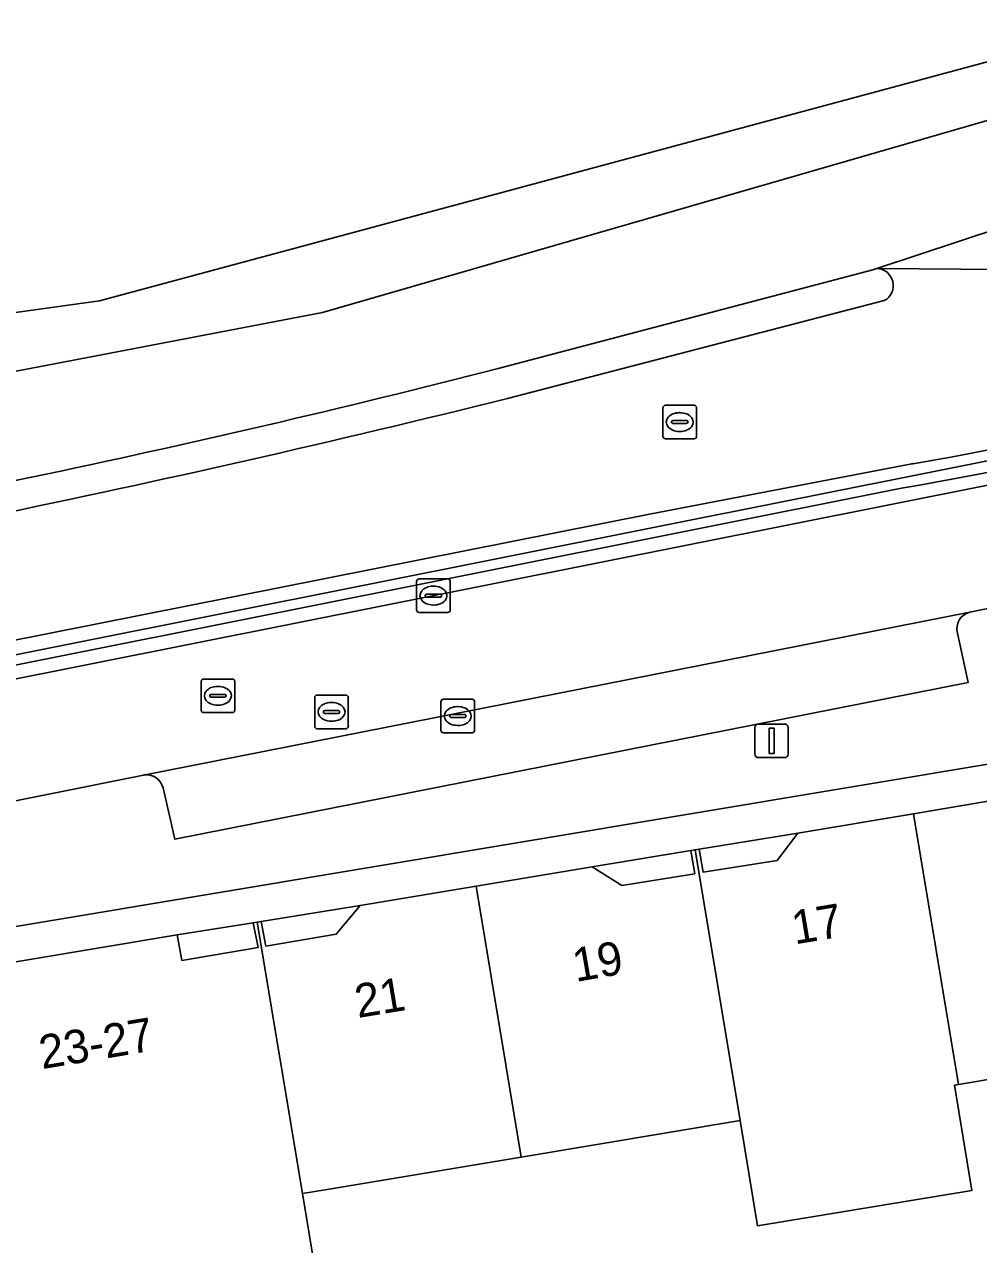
# Model space of a CAD drawing. Extents: x 161692 to 162379, y 380760 to 381678.
# Drawn here: x 162211.85 to 162240.27, y 381597.87 to 381634.22 of the extents above; entities that cross this region are included whole.
import ezdxf

# ---------------------------------------------------------------- set-up
doc = ezdxf.new("R2010")
doc.units = 0
for name, color, linetype in [('IMGEO_Berm_gesloten', 7, 'Continuous'), ('IMGEO_Berm_groen', 7, 'Continuous'), ('IMGEO_Erf', 7, 'Continuous'), ('IMGEO_Groenvoorziening', 7, 'Continuous'), ('IMGEO_Haag', 7, 'Continuous'), ('IMGEO_Hek', 7, 'Continuous'), ('IMGEO_Kolk', 7, 'Continuous'), ('IMGEO_Lichtmast', 7, 'Continuous'), ('IMGEO_Pand', 7, 'Continuous'), ('IMGEO_Pand_nummerreeks', 7, 'Continuous'), ('IMGEO_Pand_overbouw', 7, 'Continuous'), ('IMGEO_Parkeervlak_open', 7, 'Continuous'), ('IMGEO_Rijbaan_lokaal_open', 7, 'Continuous'), ('IMGEO_Rijbaan_regionaal_gesloten', 7, 'Continuous'), ('IMGEO_Rioolput', 7, 'Continuous'), ('IMGEO_Voetpad_open', 7, 'Continuous')]:
    doc.layers.add(name, color=color, linetype=linetype)

msp = doc.modelspace()

# ---------------------------------------------------------------- linework, layer by layer
at = {"layer": 'IMGEO_Berm_gesloten'}
for points in [[(162237.238, 381626.952), (162237.117, 381626.912), (162225.963, 381623.968)], [(162226.241, 381623.079), (162237.463, 381625.993)]]:
    msp.add_lwpolyline(points, dxfattribs=at)
for centre, radius, start, end in [((162237.219, 381626.442), 0.511, 298.5456, 87.8621), ((162143.782, 381945.462), 331.832, 279.40915, 284.33901), ((162134.098, 381992.923), 381.15, 281.60422, 283.98991)]:
    msp.add_arc(centre, radius, start, end, dxfattribs=at)
at = {"layer": 'IMGEO_Berm_groen'}
for points in [[(162247.287, 381626.871), (162237.238, 381626.952)], [(162237.463, 381625.993), (162226.241, 381623.079)], [(162198.849, 381613.356), (162230.464, 381619.633), (162238.282, 381621.129), (162238.314, 381621.135)], [(162204.921, 381613.395), (162243.589, 381621.102)], [(162238.03, 381620.414), (162206.089, 381614.04)]]:
    msp.add_lwpolyline(points, dxfattribs=at)
for centre, radius, start, end in [((162237.219, 381626.442), 0.511, 298.5456, 87.8621), ((162219.856, 381729.59), 110.015, 279.65882, 289.20178), ((162218.579, 381733.1), 114.352, 279.79363, 287.61611), ((162134.098, 381992.923), 381.15, 281.60422, 283.98991)]:
    msp.add_arc(centre, radius, start, end, dxfattribs=at)
at = {"layer": 'IMGEO_Erf'}
for points in [[(162250.773, 381613.887), (162207.486, 381606.661), (162207.829, 381604.479), (162170.605, 381601.901)], [(162209.624, 381605.964), (162216.398, 381607.097), (162216.541, 381606.339), (162218.807, 381606.724), (162218.667, 381607.455), (162218.782, 381607.477), (162218.898, 381607.5), (162219.044, 381606.765), (162221.136, 381607.115), (162221.846, 381607.977), (162225.304, 381608.551), (162228.763, 381609.125), (162229.648, 381608.57), (162231.821, 381608.92), (162231.701, 381609.613), (162231.827, 381609.634), (162231.953, 381609.654), (162232.064, 381608.966), (162234.268, 381609.315), (162234.885, 381610.124), (162238.332, 381610.707), (162241.779, 381611.291)], [(162246.175, 381603.732), (162239.676, 381602.64), (162239.553, 381602.62), (162240.071, 381599.485), (162233.689, 381598.431), (162233.171, 381601.566), (162226.649, 381600.48), (162220.864, 381599.517), (162220.129, 381599.395), (162220.95, 381594.468), (162211.792, 381592.924), (162211.38, 381595.435), (162204.25, 381594.935), (162197.682, 381594.474), (162191.076, 381594.01), (162184.498, 381593.548)]]:
    msp.add_lwpolyline(points, dxfattribs=at)
at = {"layer": 'IMGEO_Groenvoorziening'}
for points in [[(162238.314, 381621.135), (162238.282, 381621.129), (162230.464, 381619.633), (162198.849, 381613.356)], [(162206.089, 381614.04), (162238.03, 381620.414)]]:
    msp.add_lwpolyline(points, dxfattribs=at)
for centre, radius, start, end in [((162219.856, 381729.59), 110.015, 279.65882, 289.20178), ((162218.579, 381733.1), 114.352, 279.79363, 287.61611)]:
    msp.add_arc(centre, radius, start, end, dxfattribs=at)
at = {"layer": 'IMGEO_Haag'}
for points in [[(162238.314, 381621.135), (162238.282, 381621.129), (162230.464, 381619.633), (162198.849, 381613.356)], [(162206.089, 381614.04), (162238.03, 381620.414)]]:
    msp.add_lwpolyline(points, dxfattribs=at)
for centre, radius, start, end in [((162219.856, 381729.59), 110.015, 279.65882, 289.20178), ((162218.579, 381733.1), 114.352, 279.79363, 287.61611)]:
    msp.add_arc(centre, radius, start, end, dxfattribs=at)
at = {"layer": 'IMGEO_Hek'}
msp.add_lwpolyline([(162322.841, 381652.864), (162282.347, 381635.912), (162277.587, 381633.841), (162265.893, 381628.331), (162248.629, 381623.072), (162243.525, 381621.819), (162204.6, 381614.049)], dxfattribs=at)
at = {"layer": 'IMGEO_Kolk'}
for p, q in [((162223.532, 381616.778), (162223.532, 381617.63)), ((162223.607, 381617.704), (162224.459, 381617.704)), ((162224.02, 381617.484), (162224.045, 381617.484)), ((162224.533, 381617.63), (162224.533, 381616.778)), ((162223.791, 381617.198), (162223.791, 381617.21)), ((162224.229, 381617.161), (162223.831, 381617.161)), ((162223.834, 381617.247), (162224.232, 381617.247)), ((162224.275, 381617.21), (162224.275, 381617.198)), ((162224.459, 381616.704), (162223.607, 381616.704)), ((162224.043, 381616.924), (162224.018, 381616.924)), ((162224.332, 381614.117), (162225.184, 381614.117)), ((162224.257, 381613.191), (162224.257, 381614.043)), ((162224.745, 381613.897), (162224.77, 381613.897)), ((162225.258, 381614.043), (162225.258, 381613.191)), ((162224.516, 381613.611), (162224.516, 381613.623)), ((162224.954, 381613.574), (162224.556, 381613.574)), ((162224.559, 381613.66), (162224.957, 381613.66)), ((162225, 381613.623), (162225, 381613.611)), ((162225.184, 381613.117), (162224.332, 381613.117)), ((162224.768, 381613.337), (162224.743, 381613.337))]:
    msp.add_line(p, q, dxfattribs=at)
for points in [[(162223.532, 381616.778), (162223.532, 381617.63)], [(162223.607, 381617.704), (162224.459, 381617.704)], [(162224.533, 381617.63), (162224.533, 381616.778)], [(162224.459, 381616.704), (162223.607, 381616.704)], [(162224.332, 381614.117), (162225.184, 381614.117)], [(162224.257, 381613.191), (162224.257, 381614.043)], [(162225.258, 381614.043), (162225.258, 381613.191)], [(162225.184, 381613.117), (162224.332, 381613.117)]]:
    msp.add_lwpolyline(points, dxfattribs=at)
for centre, radius, start, end in [((162223.609, 381617.628), 0.0765, 91.552, 178.448), ((162223.609, 381617.628), 0.0765, 91.552, 178.448), ((162224.457, 381617.628), 0.0765, 1.552, 88.448), ((162224.457, 381617.628), 0.0765, 1.552, 88.448), ((162223.831, 381617.207), 0.0403, 85.8775, 175.7526), ((162223.828, 381617.197), 0.0366, 178.938, 274.7102), ((162224.232, 381617.204), 0.043, 264.8664, 352.4533), ((162224.236, 381617.209), 0.0386, 1.7309, 96.639), ((162223.609, 381616.78), 0.0765, 181.552, 268.448), ((162223.609, 381616.78), 0.0765, 181.552, 268.448), ((162224.457, 381616.78), 0.0765, 271.552, 358.448), ((162224.457, 381616.78), 0.0765, 271.552, 358.448), ((162224.334, 381614.041), 0.0765, 91.552, 178.448), ((162224.334, 381614.041), 0.0765, 91.552, 178.448), ((162225.182, 381614.041), 0.0765, 1.552, 88.448), ((162225.182, 381614.041), 0.0765, 1.552, 88.448), ((162224.556, 381613.62), 0.0403, 85.8775, 175.7526), ((162224.553, 381613.61), 0.0366, 178.938, 274.7102), ((162224.957, 381613.617), 0.043, 264.8664, 352.4533), ((162224.961, 381613.622), 0.0386, 1.7309, 96.639), ((162224.334, 381613.193), 0.0765, 181.552, 268.448), ((162224.334, 381613.193), 0.0765, 181.552, 268.448), ((162225.182, 381613.193), 0.0765, 271.552, 358.448), ((162225.182, 381613.193), 0.0765, 271.552, 358.448)]:
    msp.add_arc(centre, radius, start, end, dxfattribs=at)
for centre, major_axis, ratio, start_param, end_param in [((162224.019, 381617.204), (-0.387, 0.002), 0.722429, 4.712389, 7.853982), ((162224.044, 381617.204), (-0.39, 0.002), 0.717154, 1.570796, 4.712389), ((162224.744, 381613.617), (-0.387, 0.002), 0.722429, 4.712389, 7.853982), ((162224.769, 381613.617), (-0.39, 0.002), 0.717154, 1.570796, 4.712389)]:
    msp.add_ellipse(centre, major_axis=major_axis, ratio=ratio, start_param=start_param, end_param=end_param, dxfattribs=at)
at = {"layer": 'IMGEO_Lichtmast'}
for p, q in [((162233.611, 381612.478), (162233.611, 381613.278)), ((162233.611, 381613.278), (162233.611, 381612.478)), ((162233.711, 381613.378), (162234.501, 381613.378)), ((162234.501, 381613.378), (162233.711, 381613.378)), ((162234.601, 381613.278), (162234.601, 381612.478)), ((162234.601, 381612.478), (162234.601, 381613.278)), ((162234.501, 381612.378), (162233.711, 381612.378)), ((162233.711, 381612.378), (162234.501, 381612.378))]:
    msp.add_line(p, q, dxfattribs=at)
msp.add_lwpolyline([(162234.031, 381613.253), (162234.181, 381613.253), (162234.181, 381612.503), (162234.031, 381612.503), (162234.031, 381613.253)], dxfattribs=at)
for centre, start, end in [((162233.711, 381613.278), 90, 180), ((162233.711, 381613.278), 90, 180), ((162234.501, 381613.278), 0, 90), ((162234.501, 381613.278), 360, 90), ((162233.711, 381612.478), 180, 270), ((162233.711, 381612.478), 180, 270), ((162234.501, 381612.478), 270, 0), ((162234.501, 381612.478), 270, 0)]:
    msp.add_arc(centre, 0.1, start, end, dxfattribs=at)
at = {"layer": 'IMGEO_Pand'}
for points in [[(162244.831, 381611.795), (162244.73, 381611.776), (162244.859, 381611.108), (162242.629, 381610.735), (162241.779, 381611.291), (162238.332, 381610.707), (162239.676, 381602.64), (162246.175, 381603.732)], [(162238.332, 381610.707), (162234.885, 381610.124), (162234.268, 381609.315), (162232.064, 381608.966), (162231.953, 381609.654), (162231.827, 381609.634), (162233.171, 381601.566), (162233.689, 381598.431), (162240.071, 381599.485), (162239.553, 381602.62), (162239.676, 381602.64)], [(162231.827, 381609.634), (162231.701, 381609.613), (162231.821, 381608.92), (162229.648, 381608.57), (162228.763, 381609.125), (162225.304, 381608.551), (162226.649, 381600.48), (162233.171, 381601.566)], [(162225.304, 381608.551), (162221.846, 381607.977), (162221.136, 381607.115), (162219.044, 381606.765), (162218.898, 381607.5), (162218.782, 381607.477), (162220.129, 381599.395), (162220.864, 381599.517), (162226.649, 381600.48)], [(162218.782, 381607.477), (162218.667, 381607.455), (162218.807, 381606.724), (162216.541, 381606.339), (162216.398, 381607.097), (162209.624, 381605.964), (162210.012, 381603.566), (162211.38, 381595.435), (162211.792, 381592.924), (162220.95, 381594.468), (162220.129, 381599.395)]]:
    msp.add_lwpolyline(points, close=True, dxfattribs=at)
at = {"layer": 'IMGEO_Pand_overbouw'}
for points in [[(162234.885, 381610.124), (162231.953, 381609.654), (162232.064, 381608.966), (162234.268, 381609.315)], [(162231.701, 381609.613), (162228.763, 381609.125), (162229.648, 381608.57), (162231.821, 381608.92)], [(162218.898, 381607.5), (162219.044, 381606.765), (162221.136, 381607.115), (162221.846, 381607.977)], [(162216.398, 381607.097), (162216.541, 381606.339), (162218.807, 381606.724), (162218.667, 381607.455)]]:
    msp.add_lwpolyline(points, close=True, dxfattribs=at)
at = {"layer": 'IMGEO_Parkeervlak_open'}
for points in [[(162240.008, 381616.708), (162215.397, 381611.86)], [(162215.977, 381611.474), (162216.327, 381609.947), (162239.965, 381614.618), (162239.645, 381616.09)]]:
    msp.add_lwpolyline(points, dxfattribs=at)
for centre, radius, start, end in [((162240.127, 381616.223), 0.5, 103.7316, 195.4102), ((162215.482, 381611.36), 0.508, 13.0204, 99.6907)]:
    msp.add_arc(centre, radius, start, end, dxfattribs=at)
at = {"layer": 'IMGEO_Rijbaan_lokaal_open'}
for points in [[(162243.589, 381621.102), (162204.921, 381613.395)], [(162203.563, 381609.48), (162215.397, 381611.86), (162240.008, 381616.708), (162243.255, 381617.378)]]:
    msp.add_lwpolyline(points, dxfattribs=at)
at = {"layer": 'IMGEO_Rijbaan_regionaal_gesloten'}
for points in [[(162318.167, 381662.803), (162286.839, 381649.945), (162255.949, 381637.267), (162214.084, 381625.981), (162170.29, 381619.903), (162063.65, 381621.399), (162063.24, 381621.454), (162063.15, 381619.837), (162074.116, 381619.171), (162077.215, 381619.065), (162098.302, 381618.344), (162107.339, 381618.035), (162154.804, 381617.417), (162171.554, 381618.035), (162193.595, 381620.448), (162220.727, 381625.642), (162256.04, 381635.842), (162286.818, 381647.837), (162319.065, 381661.433), (162318.167, 381662.803)], [(162225.963, 381623.968), (162237.117, 381626.912), (162237.238, 381626.952), (162257.029, 381633.493), (162272.604, 381638.934), (162294.606, 381647.837), (162320.71, 381658.924), (162319.065, 381661.433), (162286.818, 381647.837), (162256.04, 381635.842), (162220.727, 381625.642), (162193.595, 381620.448), (162171.554, 381618.035), (162154.804, 381617.417), (162107.339, 381618.035), (162098.302, 381618.344), (162077.215, 381619.065), (162074.116, 381619.171), (162063.15, 381619.837)], [(162322.124, 381656.768), (162320.71, 381658.924), (162294.606, 381647.837), (162272.604, 381638.934), (162257.029, 381633.493), (162237.238, 381626.952), (162247.287, 381626.871)]]:
    msp.add_lwpolyline(points, dxfattribs=at)
msp.add_arc((162143.782, 381945.462), 331.832, 279.40915, 284.33901, dxfattribs=at)
at = {"layer": 'IMGEO_Rioolput'}
for p, q in [((162230.944, 381622.874), (162231.796, 381622.874)), ((162230.869, 381621.948), (162230.869, 381622.8)), ((162231.357, 381622.654), (162231.382, 381622.654)), ((162231.87, 381622.8), (162231.87, 381621.948)), ((162231.128, 381622.368), (162231.128, 381622.38)), ((162231.566, 381622.331), (162231.168, 381622.331)), ((162231.171, 381622.417), (162231.569, 381622.417)), ((162231.612, 381622.38), (162231.612, 381622.368)), ((162231.796, 381621.874), (162230.944, 381621.874)), ((162231.38, 381622.094), (162231.355, 381622.094)), ((162217.113, 381613.794), (162217.113, 381614.646)), ((162217.188, 381614.72), (162218.04, 381614.72)), ((162217.601, 381614.5), (162217.626, 381614.5)), ((162218.114, 381614.646), (162218.114, 381613.794)), ((162217.372, 381614.214), (162217.372, 381614.226)), ((162217.81, 381614.177), (162217.412, 381614.177)), ((162217.415, 381614.263), (162217.813, 381614.263)), ((162217.856, 381614.226), (162217.856, 381614.214)), ((162220.496, 381613.314), (162220.496, 381614.166)), ((162220.571, 381614.24), (162221.423, 381614.24)), ((162221.497, 381614.166), (162221.497, 381613.314)), ((162217.624, 381613.94), (162217.599, 381613.94)), ((162220.755, 381613.734), (162220.755, 381613.746)), ((162220.798, 381613.783), (162221.196, 381613.783)), ((162220.984, 381614.02), (162221.009, 381614.02)), ((162221.239, 381613.746), (162221.239, 381613.734)), ((162218.04, 381613.72), (162217.188, 381613.72)), ((162221.193, 381613.697), (162220.795, 381613.697)), ((162221.007, 381613.46), (162220.982, 381613.46)), ((162221.423, 381613.24), (162220.571, 381613.24))]:
    msp.add_line(p, q, dxfattribs=at)
for points in [[(162230.944, 381622.874), (162231.796, 381622.874)], [(162230.869, 381621.948), (162230.869, 381622.8)], [(162231.87, 381622.8), (162231.87, 381621.948)], [(162231.796, 381621.874), (162230.944, 381621.874)], [(162217.113, 381613.794), (162217.113, 381614.646)], [(162217.188, 381614.72), (162218.04, 381614.72)], [(162218.114, 381614.646), (162218.114, 381613.794)], [(162220.496, 381613.314), (162220.496, 381614.166)], [(162220.571, 381614.24), (162221.423, 381614.24)], [(162221.497, 381614.166), (162221.497, 381613.314)], [(162218.04, 381613.72), (162217.188, 381613.72)], [(162221.423, 381613.24), (162220.571, 381613.24)]]:
    msp.add_lwpolyline(points, dxfattribs=at)
for centre, radius, start, end in [((162230.946, 381622.798), 0.0765, 91.552, 178.448), ((162230.946, 381622.798), 0.0765, 91.552, 178.448), ((162231.794, 381622.798), 0.0765, 1.552, 88.448), ((162231.794, 381622.798), 0.0765, 1.552, 88.448), ((162231.168, 381622.377), 0.0403, 85.8775, 175.7526), ((162231.165, 381622.367), 0.0366, 178.938, 274.7102), ((162231.569, 381622.374), 0.043, 264.8664, 352.4533), ((162231.573, 381622.379), 0.0386, 1.7309, 96.639), ((162230.946, 381621.95), 0.0765, 181.552, 268.448), ((162230.946, 381621.95), 0.0765, 181.552, 268.448), ((162231.794, 381621.95), 0.0765, 271.552, 358.448), ((162231.794, 381621.95), 0.0765, 271.552, 358.448), ((162217.19, 381614.644), 0.0765, 91.552, 178.448), ((162217.19, 381614.644), 0.0765, 91.552, 178.448), ((162218.038, 381614.644), 0.0765, 1.552, 88.448), ((162218.038, 381614.644), 0.0765, 1.552, 88.448), ((162217.412, 381614.223), 0.0403, 85.8775, 175.7526), ((162217.409, 381614.213), 0.0366, 178.938, 274.7102), ((162217.813, 381614.22), 0.043, 264.8664, 352.4533), ((162217.817, 381614.225), 0.0386, 1.7309, 96.639), ((162220.573, 381614.164), 0.0765, 91.552, 178.448), ((162220.573, 381614.164), 0.0765, 91.552, 178.448), ((162221.421, 381614.164), 0.0765, 1.552, 88.448), ((162221.421, 381614.164), 0.0765, 1.552, 88.448), ((162217.19, 381613.796), 0.0765, 181.552, 268.448), ((162217.19, 381613.796), 0.0765, 181.552, 268.448), ((162218.038, 381613.796), 0.0765, 271.552, 358.448), ((162218.038, 381613.796), 0.0765, 271.552, 358.448), ((162220.795, 381613.743), 0.0403, 85.8775, 175.7526), ((162221.2, 381613.745), 0.0386, 1.7309, 96.639), ((162220.792, 381613.733), 0.0366, 178.938, 274.7102), ((162221.196, 381613.74), 0.043, 264.8664, 352.4533), ((162220.573, 381613.316), 0.0765, 181.552, 268.448), ((162220.573, 381613.316), 0.0765, 181.552, 268.448), ((162221.421, 381613.316), 0.0765, 271.552, 358.448), ((162221.421, 381613.316), 0.0765, 271.552, 358.448)]:
    msp.add_arc(centre, radius, start, end, dxfattribs=at)
for centre, major_axis, ratio, start_param, end_param in [((162231.356, 381622.374), (-0.387, 0.002), 0.722429, 4.712389, 7.853982), ((162231.381, 381622.374), (-0.39, 0.002), 0.717154, 1.570796, 4.712389), ((162217.6, 381614.22), (-0.387, 0.002), 0.722429, 4.712389, 7.853982), ((162217.625, 381614.22), (-0.39, 0.002), 0.717154, 1.570796, 4.712389), ((162220.983, 381613.74), (-0.387, 0.002), 0.722429, 4.712389, 7.853982), ((162221.008, 381613.74), (-0.39, 0.002), 0.717154, 1.570796, 4.712389)]:
    msp.add_ellipse(centre, major_axis=major_axis, ratio=ratio, start_param=start_param, end_param=end_param, dxfattribs=at)
at = {"layer": 'IMGEO_Voetpad_open'}
for points in [[(162243.255, 381617.378), (162240.008, 381616.708)], [(162239.645, 381616.09), (162239.965, 381614.618), (162216.327, 381609.947), (162215.977, 381611.474)], [(162184.972, 381606.76), (162171.005, 381605.179), (162168.156, 381604.925), (162167.202, 381604.859), (162166.171, 381604.779), (162164.165, 381604.641), (162162.509, 381591.323), (162163.733, 381591.15), (162164.164, 381591.066), (162164.505, 381598.854), (162164.522, 381600.002), (162166.547, 381599.775), (162170.766, 381599.619), (162170.69, 381600.825), (162170.605, 381601.901), (162207.829, 381604.479), (162207.486, 381606.661), (162250.773, 381613.887)], [(162215.397, 381611.86), (162203.563, 381609.48)]]:
    msp.add_lwpolyline(points, dxfattribs=at)
for centre, radius, start, end in [((162240.127, 381616.223), 0.5, 103.7316, 195.4102), ((162215.482, 381611.36), 0.508, 13.0204, 99.6907)]:
    msp.add_arc(centre, radius, start, end, dxfattribs=at)

# ---------------------------------------------------------------- texts
at = {"layer": 'IMGEO_Pand_nummerreeks'}
for s, rotation, p in [('17', 9.534, (162234.795, 381606.811)), ('19', 9.887, (162228.269, 381605.693)), ('21', 9.4996, (162221.78, 381604.619)), ('23-27', 9.5054, (162212.375, 381603.097))]:
    msp.add_text(s, height=1, rotation=rotation, dxfattribs=at).set_placement(p)

doc.saveas('drawing.dxf')
